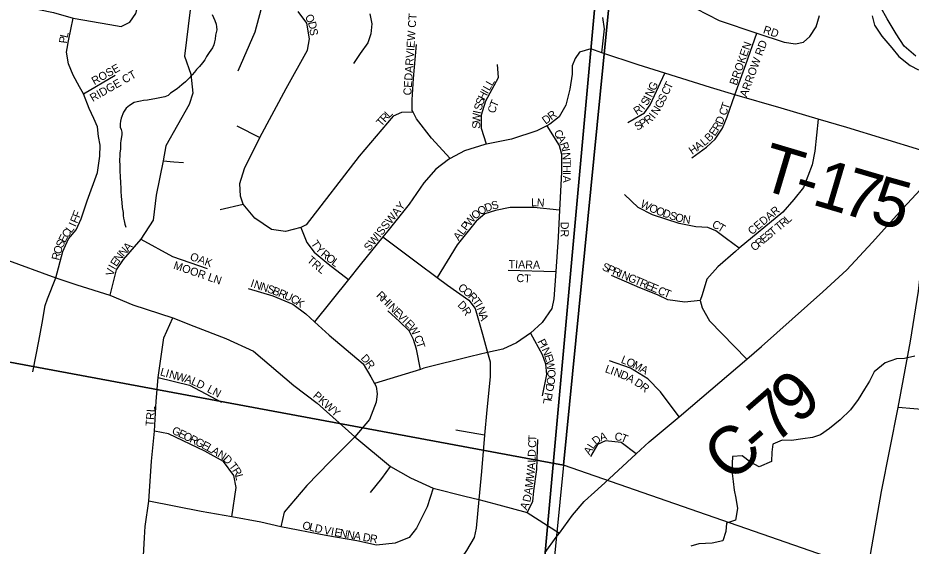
# Model space of a CAD drawing. Extents: x -209 to 4852, y 0 to 905.
# Drawn here: x 519.3 to 540.44, y 225.55 to 238.05 of the extents above; entities that cross this region are included whole.
import ezdxf

# ---------------------------------------------------------------- set-up
doc = ezdxf.new("R2010")
doc.units = 0
for name, color, linetype in [('GM_P_County_Alignment', 7, 'Continuous'), ('GM_X_County_Road', 7, 'Continuous'), ('GM_X_County_Road_Text', 7, 'Continuous'), ('GM_X_County_ROW', 7, 'Continuous'), ('GM_X_Interstate_Location', 7, 'Continuous'), ('GM_X_Minor_Lake_Text', 7, 'Continuous'), ('GM_X_Minor_River', 7, 'Continuous'), ('GM_X_Township_Road', 7, 'Continuous'), ('GM_X_Township_Text', 7, 'Continuous')]:
    doc.layers.add(name, color=color, linetype=linetype)

msp = doc.modelspace()

# ---------------------------------------------------------------- linework, layer by layer
at = {"layer": 'GM_X_County_Road'}
for points in [[(540.55, 237.148), (540.274, 237.381), (540.082, 237.674), (539.869, 238.028), (539.723, 238.297)], [(523.897, 238.128), (523.962, 237.99), (523.99, 237.898), (524.004, 237.837), (524.01, 237.768), (523.993, 237.708), (523.976, 237.64), (523.967, 237.549), (523.957, 237.481), (523.94, 237.413), (523.908, 237.345), (523.83, 237.233), (523.766, 237.136), (523.726, 237.061), (523.671, 236.986), (523.601, 236.904), (523.531, 236.83), (523.483, 236.77), (523.429, 236.703), (523.335, 236.607), (523.265, 236.54), (523.179, 236.466), (523.07, 236.37), (522.916, 236.267), (522.854, 236.216), (522.777, 236.179), (522.578, 236.146), (522.372, 236.106), (522.273, 236.093), (522.204, 236.08), (522.12, 236.066), (522.051, 236.045), (521.943, 235.98), (521.865, 235.913), (521.802, 235.823), (521.745, 235.68), (521.728, 235.605), (521.719, 235.544), (521.725, 235.468), (521.746, 235.407), (521.76, 235.346), (521.758, 235.285), (521.74, 235.148), (521.731, 235.088), (521.727, 234.943), (521.717, 234.86), (521.716, 234.792), (521.705, 234.685), (521.71, 234.548), (521.714, 234.419), (521.719, 234.305), (521.73, 234.137), (521.735, 234.031), (521.741, 233.947), (521.745, 233.825), (521.757, 233.681), (521.769, 233.566), (521.789, 233.444), (521.795, 233.376), (521.801, 233.315), (521.815, 233.246), (521.835, 233.169), (521.857, 233.1)], [(527.632, 238.144), (527.673, 237.907), (527.653, 237.672), (527.581, 237.461), (527.401, 237.205), (527.245, 236.973)], [(539.514, 238.096), (539.57, 237.882), (539.747, 237.62), (539.985, 237.341), (540.148, 237.14), (540.417, 236.922), (540.612, 236.82)], [(540.525, 230.045), (540.281, 229.989), (540.092, 229.985), (539.824, 229.891), (539.562, 229.676), (539.452, 229.458), (539.334, 229.262), (539.185, 229.022), (539.006, 228.774), (538.758, 228.536), (538.504, 228.335), (538.296, 228.187), (538.105, 228.123), (537.877, 228.089), (537.611, 228.049), (537.391, 228.06), (537.169, 227.966), (537.142, 227.776), (537.138, 227.556), (536.84, 227.425), (536.637, 227.535), (536.443, 227.691), (536.215, 227.673), (536.193, 227.331), (536.226, 227.079), (536.252, 226.874), (536.294, 226.683), (536.327, 226.439), (536.284, 226.166), (536.07, 226.094), (536.051, 225.896), (535.986, 225.677), (535.727, 225.621), (535.415, 225.605), (535.225, 225.547)]]:
    msp.add_lwpolyline(points, dxfattribs=at)
at = {"layer": 'GM_X_County_Road_Text'}
for points in [[(532.868, 226.757), (533.189, 227.051), (533.931, 227.736), (534.237, 228.019), (534.948, 228.614), (535.488, 229.067), (536.551, 229.978), (536.899, 230.276), (538.35, 231.566), (538.915, 232.09), (539.519, 232.735), (540.245, 233.541), (540.862, 234.209), (541.131, 234.6), (541.39, 234.802), (541.609, 235.054), (542.07, 235.404), (542.531, 235.669), (543.648, 236.217)], [(537.266, 211.546), (537.553, 213.554), (537.768, 215.274), (537.865, 216.05), (538.115, 217.922), (538.24, 218.921), (538.396, 219.796), (538.552, 220.668), (538.989, 222.789), (539.272, 223.991), (539.426, 225.036), (539.738, 226.846), (540.134, 228.834), (540.425, 230.403), (540.612, 231.588), (540.674, 232.15), (540.674, 232.899), (540.737, 233.398), (540.799, 233.648), (540.862, 233.96), (540.862, 234.209)], [(532.115, 225.861), (532.423, 226.285), (532.705, 226.608), (532.796, 226.691), (532.868, 226.757)], [(531.778, 225.399), (532.041, 225.76), (532.115, 225.861)]]:
    msp.add_lwpolyline(points, dxfattribs=at)
at = {"layer": 'GM_X_County_ROW'}
for points in [[(533.122, 237.222), (533.122, 237.222), (533.181, 237.79), (533.143, 238.056)], [(541.131, 234.6), (540.968, 234.809), (540.665, 234.923), (538.917, 235.455), (538.243, 235.652), (537.36, 235.911), (536.267, 236.233), (535.688, 236.404), (534.612, 236.739), (533.979, 236.936), (533.122, 237.222)]]:
    msp.add_lwpolyline(points, dxfattribs=at)
at = {"layer": 'GM_X_Minor_Lake_Text'}
msp.add_lwpolyline([(435.768, 202.559), (529.706, 202.559), (529.85, 204.169), (529.915, 204.912), (530.109, 207.025), (530.557, 211.945), (531.173, 218.724), (531.472, 222.006), (531.778, 225.399), (535.693, 268.436), (536.858, 281.498), (537.527, 289.161), (525.816, 289.929), (502.172, 292.108)], dxfattribs=at)
msp.add_lwpolyline([(529.706, 202.559), (571.768, 202.559), (571.768, 262.071), (562.454, 262.602), (559.929, 262.758), (554.405, 263.075), (535.693, 268.436), (531.778, 225.399), (531.472, 222.006), (531.173, 218.724), (530.557, 211.945), (530.109, 207.025), (529.915, 204.912), (529.85, 204.169)], close=True, dxfattribs=at)
at = {"layer": 'GM_X_Minor_River'}
for points in [[(513.823, 252.487), (534.233, 247.886), (532.215, 227.465), (511.895, 231.246)], [(534.233, 247.886), (553.028, 241.998), (551.202, 220.877), (532.215, 227.465)], [(511.895, 231.246), (532.215, 227.465), (530.19, 207.083), (509.934, 210.211)], [(540.222, 202.559), (549.595, 202.559), (551.202, 220.877), (532.215, 227.465), (530.19, 207.083)]]:
    msp.add_lwpolyline(points, close=True, dxfattribs=at)
at = {"layer": 'GM_X_Township_Text'}
for points in [[(534.282, 240.288), (534.169, 239.547), (534.188, 239.338), (534.321, 239.015), (534.454, 238.826), (534.89, 238.56), (535.346, 238.275), (535.897, 237.99), (536.79, 237.686), (537.435, 237.477), (537.701, 237.439), (537.892, 237.477), (538.043, 237.61), (538.195, 237.838), (538.271, 238.104)], [(513.796, 240.058), (513.75, 239.679), (513.75, 239.402), (513.889, 239.195), (514.131, 239.022), (514.169, 239.012), (514.685, 238.884), (515.585, 238.676), (516.762, 238.468), (517.143, 238.434), (518.112, 238.434), (518.389, 238.399), (518.877, 238.441), (519.18, 238.377), (520.142, 238.176), (520.607, 238.04), (521.478, 237.894), (521.746, 237.846), (521.954, 237.95), (522.092, 238.157), (522.162, 238.434), (522.239, 239.047), (522.3, 239.542)], [(524.512, 236.799), (524.915, 237.724), (525.114, 238.453), (525.218, 238.936), (525.22, 238.945)], [(523.376, 238.244), (523.242, 237.148), (523.39, 236.718), (523.444, 236.268), (523.356, 235.999), (522.801, 235.02), (522.738, 234.668), (522.576, 233.855), (522.503, 233.263), (522.21, 232.817), (521.789, 232.33), (521.63, 232.089), (521.474, 231.489)], [(520.469, 237.328), (520.5, 237.505), (520.607, 238.04)], [(528.655, 235.818), (528.377, 235.81), (528.182, 235.723), (527.381, 234.782), (526.122, 233.155), (525.994, 233.091), (525.633, 232.998), (525.299, 233.046), (524.911, 233.308), (524.633, 233.64), (524.566, 233.835), (524.552, 234.13), (524.66, 234.486), (525.03, 235.219), (525.648, 236.382), (526.152, 237.289), (526.199, 237.551), (526.139, 237.928), (525.937, 238.203)], [(536.267, 236.233), (536.524, 236.945), (536.79, 237.686)], [(529.534, 234.723), (529.088, 235.205), (528.735, 235.658), (528.655, 235.818), (528.634, 235.86), (528.634, 236.112), (528.659, 236.616), (528.735, 237.423)], [(520.195, 231.897), (520.366, 232.519), (520.497, 232.819), (520.678, 233.035), (520.801, 233.296), (520.938, 233.719), (521.182, 234.394), (521.237, 234.782), (521.246, 235.039), (521.211, 235.244), (521.182, 235.47), (521.098, 235.669), (520.985, 235.906), (520.853, 236.252), (520.757, 236.42), (520.607, 236.698), (520.5, 236.967), (520.453, 237.236), (520.469, 237.328)], [(533.122, 237.222), (532.863, 237.321), (532.595, 237.241), (532.485, 237.09), (532.415, 236.919), (532.415, 236.718), (532.365, 236.365), (532.264, 235.986), (532.113, 235.709), (531.886, 235.533), (531.82, 235.499), (531.583, 235.381), (530.979, 235.18), (530.387, 235.062), (530.348, 235.054), (529.869, 234.902), (529.534, 234.723), (529.491, 234.701), (529.188, 234.474), (528.911, 234.146), (528.558, 233.642), (528.054, 233.012), (527.941, 232.873), (527.398, 232.205), (527.126, 231.864), (526.321, 230.857)], [(530.387, 235.062), (530.273, 235.432), (530.273, 235.759), (530.373, 236.087), (530.676, 236.642), (530.651, 236.944)], [(520.853, 236.252), (521.605, 236.697)], [(533.732, 235.578), (534.13, 235.806), (534.263, 235.996), (534.612, 236.739)], [(535.251, 234.743), (535.593, 234.989), (535.802, 235.179), (535.973, 235.445), (536.087, 235.711), (536.267, 236.233)], [(524.485, 235.495), (525.03, 235.219)], [(531.82, 235.499), (532.113, 235.028), (532.163, 234.827), (532.163, 234.398), (532.119, 233.503), (532.088, 232.861), (532.032, 232.047), (531.987, 231.399), (531.936, 231.172), (531.71, 230.845), (531.43, 230.59), (531.104, 230.365), (530.777, 230.214), (530.415, 230.13), (530.02, 230.038), (528.911, 229.761), (528.827, 229.734), (527.741, 229.396)], [(538.243, 235.652), (538.157, 234.895), (538.1, 234.571), (537.891, 234.04), (537.665, 233.754), (537.406, 233.456), (536.371, 232.605), (536.281, 232.526)], [(522.738, 234.668), (522.993, 234.641), (523.222, 234.628)], [(536.371, 232.605), (536.068, 232.825), (535.821, 233.014), (535.631, 233.09), (535.346, 233.109), (534.947, 233.185), (534.321, 233.394), (533.979, 233.565), (533.656, 233.869)], [(524.088, 233.518), (524.633, 233.64)], [(532.119, 233.503), (531.508, 233.567), (530.953, 233.567), (530.6, 233.491), (530.348, 233.416), (530.146, 233.239), (529.693, 232.684), (529.225, 231.907)], [(516.59, 233.095), (517.777, 232.824), (518.994, 232.342), (520.195, 231.897), (520.694, 231.738), (521.474, 231.489), (522.025, 231.26), (522.966, 230.953), (523.464, 230.756), (524.223, 230.467), (524.875, 230.165), (525.832, 229.356), (526.384, 228.938), (527.271, 228.138), (528.118, 227.433), (528.589, 227.164), (529.132, 226.924), (529.879, 226.737), (530.21, 226.652), (530.679, 226.531), (531.354, 226.349), (531.836, 226.039), (532.115, 225.861)], [(525.994, 233.091), (526.138, 232.734), (526.314, 232.508), (526.642, 232.23), (527.126, 231.864)], [(522.21, 232.817), (522.963, 232.408), (523.78, 232.121)], [(527.941, 232.873), (528.76, 232.256), (529.225, 231.907), (529.466, 231.726), (529.97, 231.374), (530.121, 231.172), (530.297, 230.567), (530.415, 230.13), (530.474, 229.912), (530.474, 229.559), (530.399, 228.778), (530.347, 228.175), (530.272, 227.315), (530.21, 226.652), (530.146, 225.98), (530.096, 225.753), (529.919, 225.45), (529.693, 225.123)], [(536.281, 232.526), (535.862, 232.159), (535.608, 231.867), (535.498, 231.495), (535.45, 231.361), (535.498, 231.191), (535.666, 230.88), (536.551, 229.978)], [(519.652, 229.674), (519.734, 230.079), (519.793, 230.403), (519.878, 230.827), (519.947, 231.242), (520.004, 231.403), (520.195, 231.897)], [(530.903, 232.079), (532.032, 232.047)], [(535.45, 231.361), (535.08, 231.324), (534.681, 231.381), (534.434, 231.495), (534.016, 231.666), (533.352, 231.951)], [(524.751, 231.65), (525.331, 231.474), (525.81, 231.273), (526.113, 231.046), (526.321, 230.857), (526.667, 230.542), (527.474, 229.861), (527.651, 229.559), (527.741, 229.396), (527.777, 229.332), (527.802, 229.155), (527.777, 228.954), (527.625, 228.551), (527.271, 228.138), (526.68, 227.547), (526.135, 226.989), (525.604, 226.357), (525.524, 226.008)], [(528.827, 229.734), (528.735, 230.214), (528.659, 230.441), (528.558, 230.643), (528.331, 230.869), (528.054, 231.122)], [(522.308, 225.892), (522.315, 226.018), (522.398, 226.619), (522.459, 227.56), (522.533, 228.269), (522.576, 228.982), (522.624, 229.544), (522.752, 230.48), (522.966, 230.953)], [(531.43, 230.59), (531.71, 230.088), (531.785, 229.862), (531.81, 229.609), (531.709, 229.105)], [(534.948, 228.614), (534.508, 229.206), (534.205, 229.509), (533.802, 229.761), (533.298, 229.937)], [(545.957, 229.698), (545.235, 229.492), (543.646, 229.714), (542.527, 229.92), (542.289, 229.877), (542.165, 229.719), (542.093, 229.586), (542.033, 229.263), (541.913, 229.037), (541.748, 228.908), (541.619, 228.706), (540.134, 228.834)], [(522.624, 229.544), (523.365, 229.357), (524.121, 228.954)], [(524.361, 226.243), (524.468, 226.942), (524.415, 227.224), (524.163, 227.55), (523.726, 227.799), (522.862, 228.212), (522.533, 228.269)], [(530.347, 228.175), (529.667, 228.299)], [(531.354, 226.349), (531.483, 226.61), (531.508, 226.862), (531.583, 227.366), (531.608, 228.072)], [(533.931, 227.736), (533.578, 228.006), (533.207, 228.042), (533.02, 227.956), (532.854, 227.67)], [(527.648, 226.821), (527.917, 227.15), (528.118, 227.433)], [(529.132, 226.924), (528.986, 226.484), (528.735, 225.98), (528.558, 225.753), (528.226, 225.625), (527.789, 225.578), (527.318, 225.678), (526.586, 225.799), (525.524, 226.008), (525.047, 226.115), (524.361, 226.243), (523.635, 226.371), (522.398, 226.619)], [(521.935, 220.972), (522.082, 222.668), (522.102, 222.895), (522.172, 223.752), (522.209, 224.203), (522.299, 225.747), (522.308, 225.892)]]:
    msp.add_lwpolyline(points, dxfattribs=at)

# ---------------------------------------------------------------- texts
at = {"layer": 'GM_P_County_Alignment'}
for s, rotation, p in [('9', 41.4841, (537.749, 228.405)), ('7', 41.0551, (537.214, 227.94)), ('C', 40.9865, (536.156, 227.02)), ('-', 40.9885, (536.861, 227.632))]:
    msp.add_text(s, height=1.136, rotation=rotation, dxfattribs=at).set_placement(p)
at = {"layer": 'GM_X_Interstate_Location'}
for s, height, rotation, p in [('O', 0.189, 300.9488, (526.085, 238.072)), ('CEDARVIEW CT', 0.18939, 86.1494, (528.609, 236.211)), ('D', 0.189, 282.0902, (526.165, 237.945)), ('RD', 0.1894, 341.5614, (536.922, 237.694)), ('P', 0.189, 83.0444, (520.459, 237.438)), ('L', 0.189, 76.9644, (520.474, 237.565)), ('S', 0.189, 277.4538, (526.199, 237.786)), ('BROKEN', 0.1894, 70.6155, (536.311, 236.439)), ('ARROW RD', 0.1894, 69.6228, (536.55, 236.161)), ('ROSE', 0.1894, 29.3587, (521.11, 236.458)), ('RIDGE CT', 0.1894, 29.7461, (521.072, 236.059)), ('L', 0.189, 60.4517, (530.525, 236.425)), ('T', 0.189, 64.5697, (534.75, 236.346)), ('I', 0.189, 60.5803, (530.418, 236.237)), ('L', 0.189, 60.4517, (530.459, 236.31)), ('N', 0.189, 64.0999, (534.302, 236.16)), ('G', 0.189, 64.1651, (534.375, 236.31)), ('C', 0.189, 64.556, (534.686, 236.211)), ('S', 0.189, 71.2282, (530.304, 235.97)), ('H', 0.189, 63.2688, (530.344, 236.09)), ('T', 0.189, 66.5396, (530.631, 235.918)), ('S', 0.189, 59.4567, (534.189, 235.956)), ('I', 0.189, 63.2993, (534.263, 236.083)), ('S', 0.189, 64.385, (534.606, 236.045)), ('S', 0.189, 73.5781, (530.267, 235.844)), ('C', 0.189, 73.3473, (530.59, 235.78)), ('R', 0.189, 33.259, (533.945, 235.742)), ('I', 0.189, 49.7027, (534.114, 235.864)), ('N', 0.189, 57.9749, (534.431, 235.735)), ('G', 0.189, 63.0267, (534.528, 235.892)), ('C', 0.189, 70.6514, (536.059, 235.725)), ('T', 0.189, 71.4204, (536.11, 235.869)), ('T', 0.189, 48.1123, (527.901, 235.467)), ('R', 0.189, 48.1103, (527.99, 235.566)), ('L', 0.189, 44.8647, (528.088, 235.676)), ('W', 0.189, 87.7295, (530.243, 235.559)), ('I', 0.189, 77.8411, (530.25, 235.767)), ('D', 0.189, 36.564, (531.791, 235.523)), ('R', 0.189, 36.5599, (531.925, 235.622)), ('R', 0.189, 36.2915, (534.204, 235.525)), ('I', 0.189, 50.6283, (534.363, 235.649)), ('D', 0.189, 66.0365, (535.966, 235.511)), ('S', 0.189, 89.7268, (530.242, 235.427)), ('S', 0.189, 30.1719, (533.957, 235.376)), ('P', 0.189, 31.3799, (534.076, 235.445)), ('R', 0.189, 58.6676, (535.876, 235.36)), ('C', 0.189, 298.2268, (531.975, 235.345)), ('B', 0.189, 45.0724, (535.663, 235.106)), ('E', 0.189, 54.9015, (535.792, 235.239)), ('A', 0.189, 298.2268, (532.046, 235.213)), ('R', 0.189, 289.4643, (532.122, 235.073)), ('A', 0.189, 34.8585, (535.395, 234.902)), ('L', 0.189, 39.5136, (535.545, 235.008)), ('I', 0.189, 280.8641, (532.17, 234.939)), ('N', 0.189, 273.8054, (532.185, 234.863)), ('H', 0.189, 34.8541, (535.258, 234.807)), ('T', 0.189, 270.4098, (532.196, 234.7)), ('H', 0.189, 270, (532.197, 234.567)), ('I', 0.189, 269.985, (532.197, 234.4)), ('A', 0.189, 269.9928, (532.197, 234.317)), ('SWISSWAY', 0.1894, 51.4607, (527.617, 232.517)), ('O', 0.189, 30.9975, (530.247, 233.373)), ('D', 0.189, 19.5685, (530.381, 233.455)), ('S', 0.189, 15.0898, (530.534, 233.51)), ('L', 0.189, 357.8142, (531.443, 233.596)), ('N', 0.189, 356.106, (531.575, 233.591)), ('W', 0.189, 333.3071, (534.015, 233.588)), ('O', 0.189, 336.2643, (534.219, 233.486)), ('CEDAR', 0.1894, 39.805, (536.672, 232.905)), ('F', 0.189, 66.8726, (520.702, 233.173)), ('F', 0.189, 69.5204, (520.758, 233.304)), ('W', 0.189, 51.3376, (529.999, 233.107)), ('O', 0.189, 40.9782, (530.128, 233.269)), ('O', 0.189, 340.2113, (534.385, 233.413)), ('D', 0.189, 340.7881, (534.543, 233.356)), ('S', 0.189, 340.809, (534.701, 233.301)), ('O', 0.189, 344.3888, (534.839, 233.254)), ('N', 0.189, 352.1337, (535.027, 233.203)), ('I', 0.189, 65.2912, (520.665, 233.092)), ('P', 0.189, 52.0801, (529.917, 233.002)), ('DR', 0.1894, 270, (532.147, 233.227)), ('C', 0.189, 332.4902, (535.71, 233.11)), ('T', 0.189, 328.9706, (535.84, 233.042)), ('T', 0.189, 39.6412, (537.308, 232.998)), ('R', 0.189, 40.0058, (537.411, 233.084)), ('L', 0.189, 40.9132, (537.529, 233.183)), ('C', 0.189, 52.8727, (520.472, 232.827)), ('L', 0.189, 53.1787, (520.563, 232.948)), ('A', 0.189, 52.0502, (529.733, 232.765)), ('L', 0.189, 52.0801, (529.835, 232.897)), ('E', 0.189, 39.6038, (536.961, 232.712)), ('S', 0.189, 39.6027, (537.064, 232.797)), ('T', 0.189, 39.5816, (537.166, 232.882)), ('S', 0.189, 65.5244, (520.361, 232.596)), ('E', 0.189, 62.9463, (520.416, 232.716)), ('T', 0.189, 303.0537, (526.225, 232.713)), ('C', 0.189, 39.6004, (536.73, 232.52)), ('R', 0.189, 39.5816, (536.845, 232.616)), ('O', 0.189, 71.3577, (520.31, 232.443)), ('N', 0.189, 48.479, (521.803, 232.389)), ('A', 0.189, 48.185, (521.914, 232.514)), ('Y', 0.189, 314.1552, (526.323, 232.57)), ('R', 0.189, 319.7591, (526.454, 232.436)), ('R', 0.189, 76.6705, (520.277, 232.302)), ('E', 0.189, 56.9693, (521.633, 232.151)), ('N', 0.189, 52.3608, (521.704, 232.26)), ('OAK', 0.1894, 340.3422, (523.357, 232.328)), ('TRL', 0.1894, 319.639, (526.126, 232.292)), ('O', 0.189, 321.0242, (526.572, 232.337)), ('L', 0.189, 323.6226, (526.709, 232.226)), ('TIARA', 0.1894, 358.6368, (530.912, 232.13)), ('V', 0.189, 75.8471, (521.559, 231.932)), ('I', 0.189, 61.1662, (521.595, 232.082)), ('MOOR LN', 0.1894, 341.0037, (522.967, 232.12)), ('S', 0.189, 336.8947, (533.109, 232.093)), ('P', 0.189, 336.8696, (533.232, 232.041)), ('R', 0.189, 336.8716, (533.354, 231.989)), ('CT', 0.1894, 356.8215, (531.095, 231.804)), ('I', 0.189, 336.8588, (533.492, 231.93)), ('N', 0.189, 336.8998, (533.569, 231.897)), ('G', 0.189, 336.8875, (533.722, 231.832)), ('T', 0.189, 336.8696, (533.875, 231.766)), ('I', 0.189, 341.5374, (524.789, 231.695)), ('N', 0.189, 341.5167, (524.868, 231.668)), ('N', 0.189, 341.5167, (525.026, 231.615)), ('S', 0.189, 341.1677, (525.184, 231.563)), ('B', 0.189, 338.8073, (525.308, 231.52)), ('C', 0.189, 321.2112, (529.699, 231.639)), ('R', 0.189, 336.8716, (533.998, 231.714)), ('E', 0.189, 336.8947, (534.136, 231.655)), ('E', 0.189, 336.8696, (534.259, 231.603)), ('C', 0.189, 336.903, (534.427, 231.53)), ('R', 0.189, 337.4455, (525.447, 231.466)), ('U', 0.189, 337.2893, (525.586, 231.409)), ('C', 0.189, 332.2403, (525.735, 231.347)), ('R', 0.189, 315.2575, (527.769, 231.47)), ('H', 0.189, 315.2318, (527.876, 231.364)), ('O', 0.189, 321.2336, (529.816, 231.545)), ('R', 0.189, 315.0344, (529.942, 231.445)), ('T', 0.189, 338.5297, (534.571, 231.469)), ('K', 0.189, 324.1092, (525.862, 231.28)), ('I', 0.189, 315.2328, (527.994, 231.247)), ('N', 0.189, 315.2538, (528.053, 231.188)), ('D', 0.189, 314.6445, (529.691, 231.244)), ('T', 0.189, 306.1158, (530.043, 231.344)), ('I', 0.189, 300.6939, (530.119, 231.241)), ('E', 0.189, 315.261, (528.172, 231.071)), ('V', 0.189, 315.2628, (528.266, 230.977)), ('R', 0.189, 301.8844, (529.801, 231.134)), ('N', 0.189, 289.4097, (530.158, 231.178)), ('I', 0.189, 315.2472, (528.385, 230.86)), ('E', 0.189, 315.2318, (528.444, 230.801)), ('A', 0.189, 286.9421, (530.212, 231.023)), ('W', 0.189, 304.4548, (528.532, 230.714)), ('C', 0.189, 290.0246, (528.67, 230.501)), ('P', 0.189, 297.1148, (531.592, 230.395)), ('T', 0.189, 286.8275, (528.721, 230.363)), ('I', 0.189, 297.0928, (531.653, 230.276)), ('N', 0.189, 293.8959, (531.69, 230.204)), ('D', 0.189, 312.4648, (527.402, 229.987)), ('E', 0.189, 286.6809, (531.755, 230.058)), ('L', 0.189, 338.0464, (533.558, 229.894)), ('O', 0.189, 336.457, (533.68, 229.845)), ('R', 0.189, 305.1989, (527.51, 229.869)), ('W', 0.189, 280.4658, (531.792, 229.935)), ('L', 0.189, 340.4418, (533.181, 229.671)), ('I', 0.189, 340.3903, (533.306, 229.626)), ('M', 0.189, 332.0421, (533.829, 229.78)), ('A', 0.189, 331.3913, (534.006, 229.686)), ('L', 0.189, 344.3399, (522.654, 229.595)), ('I', 0.189, 344.3508, (522.783, 229.559)), ('N', 0.189, 344.367, (522.863, 229.536)), ('W', 0.189, 344.3364, (523.023, 229.492)), ('A', 0.189, 342.3944, (523.23, 229.434)), ('O', 0.189, 271.3769, (531.831, 229.73)), ('N', 0.189, 339.38, (533.384, 229.598)), ('D', 0.189, 336.9564, (533.538, 229.54)), ('A', 0.189, 331.6948, (533.687, 229.477)), ('L', 0.189, 336.2345, (523.384, 229.385)), ('D', 0.189, 334.7058, (523.505, 229.332)), ('LN', 0.1894, 332.0933, (523.761, 229.209)), ('D', 0.189, 259.9806, (531.812, 229.408)), ('O', 0.189, 261.7988, (531.835, 229.572)), ('D', 0.189, 327.274, (533.874, 229.375)), ('R', 0.189, 321.435, (534.01, 229.287)), ('PKWY', 0.1894, 318.9447, (526.268, 229.087)), ('P', 0.189, 260.0028, (531.774, 229.195)), ('L', 0.189, 259.9762, (531.751, 229.064)), ('TRL', 0.1894, 85.6032, (522.509, 228.38)), ('G', 0.189, 333.8846, (522.927, 228.226)), ('E', 0.189, 333.8913, (523.077, 228.153)), ('O', 0.189, 333.8931, (523.196, 228.094)), ('R', 0.189, 333.8912, (523.346, 228.021)), ('G', 0.189, 333.8931, (523.481, 227.955)), ('T', 0.189, 87.6678, (531.569, 228.024)), ('D', 0.189, 38.4789, (532.979, 227.935)), ('A', 0.189, 15.9664, (533.093, 228.03)), ('C', 0.189, 351.0009, (533.412, 228.063)), ('T', 0.189, 338.3153, (533.549, 228.043)), ('E', 0.189, 333.0928, (523.63, 227.882)), ('L', 0.189, 330.7702, (523.747, 227.822)), ('A', 0.189, 329.7672, (523.862, 227.757)), ('C', 0.189, 87.6415, (531.563, 227.874)), ('A', 0.189, 57.5707, (532.83, 227.694)), ('L', 0.189, 57.5602, (532.919, 227.835)), ('N', 0.189, 328.8263, (524.006, 227.674)), ('D', 0.189, 315.541, (524.139, 227.595)), ('D', 0.189, 87.6605, (531.554, 227.658)), ('T', 0.189, 307.6785, (524.285, 227.445)), ('A', 0.189, 86.5139, (531.539, 227.354)), ('L', 0.189, 87.6678, (531.549, 227.524)), ('R', 0.189, 301.6425, (524.364, 227.343)), ('L', 0.189, 284.3807, (524.437, 227.229)), ('W', 0.189, 82.8436, (531.51, 227.126)), ('M', 0.189, 82.4571, (531.484, 226.926)), ('A', 0.189, 82.4843, (531.462, 226.761)), ('D', 0.189, 76.8582, (531.421, 226.578)), ('A', 0.189, 67.2204, (531.345, 226.392)), ('O', 0.189, 346.7908, (526.02, 225.962)), ('L', 0.189, 346.772, (526.182, 225.924)), ('D', 0.189, 346.8008, (526.312, 225.893)), ('V', 0.189, 348.7131, (526.529, 225.843)), ('I', 0.189, 349.8967, (526.697, 225.809)), ('E', 0.189, 350.1608, (526.78, 225.794)), ('N', 0.189, 350.1716, (526.911, 225.772)), ('N', 0.189, 350.1819, (527.076, 225.743)), ('A', 0.189, 350.1604, (527.24, 225.715)), ('D', 0.189, 350.1844, (527.453, 225.678)), ('R', 0.189, 350.1664, (527.618, 225.649))]:
    msp.add_text(s, height=height, rotation=rotation, dxfattribs=at).set_placement(p)
at = {"layer": 'GM_X_Township_Road'}
for s, rotation, p in [('T', 343.4058, (536.798, 234.02)), ('1', 343.4776, (538.061, 233.644)), ('7', 343.7099, (538.737, 233.444)), ('-', 343.4192, (537.613, 233.778)), ('5', 344.4957, (539.425, 233.243))]:
    msp.add_text(s, height=1.136, rotation=rotation, dxfattribs=at).set_placement(p)

doc.saveas('drawing.dxf')
